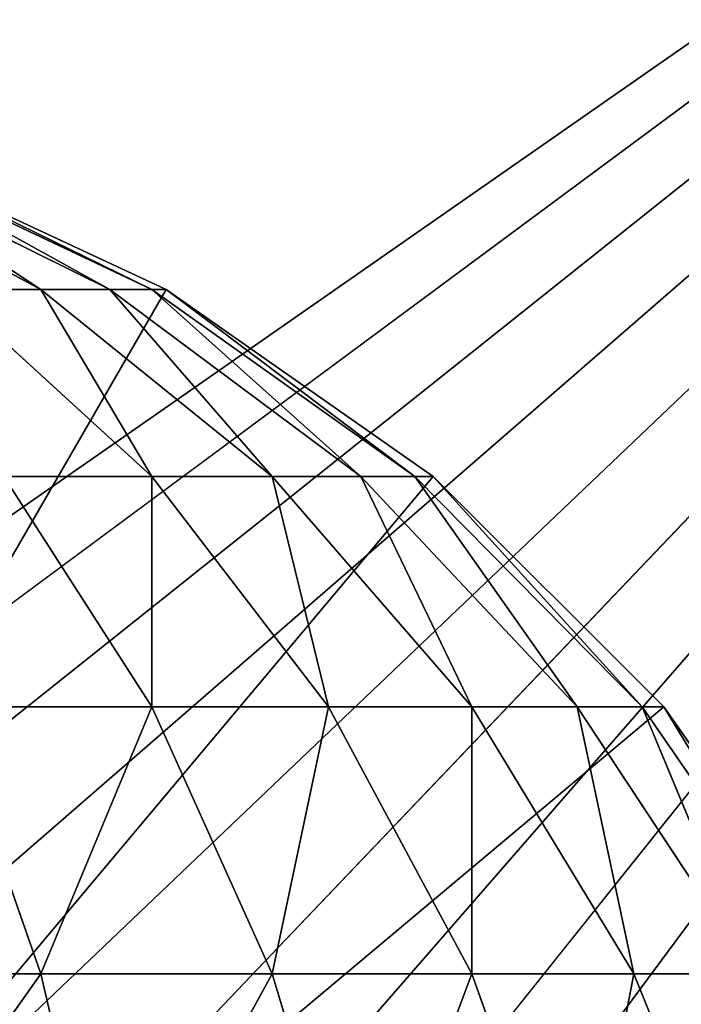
# Model space of a CAD drawing. Header units: centimetres. Extents: x 0.1 to 22.3, y 0.1 to 22.3.
# Tile 623 of 632: x 21.9218 to 21.9926, y 21.9125 to 22.0179. Entities that reach past the tile are written whole.
import ezdxf

# ---------------------------------------------------------------- set-up
doc = ezdxf.new("R2010")
doc.units = ezdxf.units.CM
doc.header["$LTSCALE"] = 2.54
doc.layers.get('0').update_dxf_attribs({"true_color": 0xff5454})

# ---------------------------------------------------------------- blocks, each defined once
blk = doc.blocks.new('Kosz na _mieci DELLA.STL')
at = {"color": 0}
for p, q in [((18.83747, 19.8158, 47.35), (22.13747, 22.1158, 47.35)), ((18.83747, 19.8158, 47.35), (22.13747, 22.1158, 47.35)), ((18.83747, 19.8158, 47.25), (22.13747, 22.1158, 47.25)), ((18.83747, 19.8158, 47.25), (22.13747, 22.1158, 47.25)), ((19.01112, 19.80061, 47.35), (22.13747, 22.1158, 47.35)), ((19.01112, 19.80061, 47.35), (22.13747, 22.1158, 47.35)), ((19.01112, 19.80061, 47.25), (22.13747, 22.1158, 47.25)), ((19.01112, 19.80061, 47.25), (22.13747, 22.1158, 47.25)), ((19.1795, 19.75549, 47.35), (22.13747, 22.1158, 47.35)), ((19.1795, 19.75549, 47.35), (22.13747, 22.1158, 47.35)), ((19.1795, 19.75549, 47.25), (22.13747, 22.1158, 47.25)), ((19.1795, 19.75549, 47.25), (22.13747, 22.1158, 47.25)), ((19.33747, 19.68183, 47.35), (22.13747, 22.1158, 47.35)), ((19.33747, 19.68183, 47.35), (22.13747, 22.1158, 47.35)), ((19.33747, 19.68183, 47.25), (22.13747, 22.1158, 47.25)), ((19.33747, 19.68183, 47.25), (22.13747, 22.1158, 47.25)), ((19.48026, 19.58185, 47.35), (22.13747, 22.1158, 47.35)), ((19.48026, 19.58185, 47.35), (22.13747, 22.1158, 47.35)), ((19.48026, 19.58185, 47.25), (22.13747, 22.1158, 47.25)), ((19.48026, 19.58185, 47.25), (22.13747, 22.1158, 47.25)), ((19.60352, 19.45859, 47.35), (22.13747, 22.1158, 47.35)), ((19.60352, 19.45859, 47.35), (22.13747, 22.1158, 47.35)), ((19.60352, 19.45859, 47.25), (22.13747, 22.1158, 47.25)), ((19.60352, 19.45859, 47.25), (22.13747, 22.1158, 47.25)), ((19.7035, 19.3158, 47.35), (22.13747, 22.1158, 47.35)), ((19.7035, 19.3158, 47.35), (22.13747, 22.1158, 47.35)), ((19.7035, 19.3158, 47.25), (22.13747, 22.1158, 47.25)), ((19.7035, 19.3158, 47.25), (22.13747, 22.1158, 47.25)), ((22.13747, 22.1158, 47.35), (19.77717, 19.15782, 47.35)), ((22.13747, 22.1158, 47.35), (19.77717, 19.15782, 47.35)), ((19.77717, 19.15782, 47.25), (22.13747, 22.1158, 47.25)), ((19.77717, 19.15782, 47.25), (22.13747, 22.1158, 47.25)), ((19.82228, 18.98945, 47.35), (22.13747, 22.1158, 47.35)), ((19.82228, 18.98945, 47.35), (22.13747, 22.1158, 47.35)), ((22.13747, 22.1158, 47.25), (19.82228, 18.98945, 47.25)), ((22.13747, 22.1158, 47.25), (19.82228, 18.98945, 47.25)), ((21.89671, 22.00374, 15.9158), (21.92408, 21.98901, 15.9)), ((21.89671, 22.00374, 15.9158), (21.92408, 21.98901, 15.9)), ((21.90175, 22.00374, 15.9266), (21.92408, 21.98901, 15.9)), ((21.90175, 22.00374, 15.9266), (21.92408, 21.98901, 15.9)), ((21.90175, 22.00374, 15.9266), (21.93144, 21.98901, 15.9158)), ((21.90175, 22.00374, 15.9266), (21.93144, 21.98901, 15.9158)), ((21.90484, 22.00374, 15.93812), (21.93144, 21.98901, 15.9158)), ((21.90484, 22.00374, 15.93812), (21.93144, 21.98901, 15.9158)), ((21.90484, 22.00374, 15.93812), (21.93596, 21.98901, 15.93264)), ((21.90484, 22.00374, 15.93812), (21.93596, 21.98901, 15.93264)), ((21.93747, 21.98901, 47.25), (21.90588, 22.00374, 47.25)), ((21.93747, 21.98901, 15.95), (21.90588, 22.00374, 15.95)), ((21.90588, 22.00374, 15.95), (21.93747, 21.98901, 47.25)), ((21.90588, 22.00374, 15.95), (21.93747, 21.98901, 47.25)), ((21.93747, 21.98901, 47.25), (21.90588, 22.00374, 47.25)), ((21.90588, 22.00374, 15.95), (21.93596, 21.98901, 15.93264)), ((21.90588, 22.00374, 15.95), (21.93596, 21.98901, 15.93264)), ((21.93747, 21.98901, 15.95), (21.90588, 22.00374, 15.95)), ((21.93747, 21.98901, 47.25), (21.83747, 21.8158, 47.25)), ((21.93747, 21.98901, 47.25), (21.83747, 21.8158, 47.25)), ((21.92408, 21.98901, 15.9), (21.91408, 21.98901, 15.88572)), ((21.91408, 21.98901, 15.88572), (21.93596, 21.96901, 15.86736)), ((21.91408, 21.98901, 15.88572), (21.93596, 21.96901, 15.86736)), ((21.92408, 21.98901, 15.9), (21.91408, 21.98901, 15.88572)), ((21.93144, 21.98901, 15.9158), (21.92408, 21.98901, 15.9)), ((21.92408, 21.98901, 15.9), (21.93596, 21.96901, 15.86736)), ((21.92408, 21.98901, 15.9), (21.93596, 21.96901, 15.86736)), ((21.92408, 21.98901, 15.9), (21.94881, 21.96901, 15.88572)), ((21.92408, 21.98901, 15.9), (21.94881, 21.96901, 15.88572)), ((21.93144, 21.98901, 15.9158), (21.92408, 21.98901, 15.9)), ((21.93596, 21.98901, 15.93264), (21.93144, 21.98901, 15.9158)), ((21.93144, 21.98901, 15.9158), (21.94881, 21.96901, 15.88572)), ((21.93144, 21.98901, 15.9158), (21.94881, 21.96901, 15.88572)), ((21.93144, 21.98901, 15.9158), (21.95828, 21.96901, 15.90603)), ((21.93144, 21.98901, 15.9158), (21.95828, 21.96901, 15.90603)), ((21.93596, 21.98901, 15.93264), (21.93144, 21.98901, 15.9158)), ((21.93747, 21.98901, 15.95), (21.93596, 21.98901, 15.93264)), ((21.93596, 21.98901, 15.93264), (21.95828, 21.96901, 15.90603)), ((21.93596, 21.98901, 15.93264), (21.95828, 21.96901, 15.90603)), ((21.93596, 21.98901, 15.93264), (21.96408, 21.96901, 15.92768)), ((21.93596, 21.98901, 15.93264), (21.96408, 21.96901, 15.92768)), ((21.93747, 21.98901, 15.95), (21.93596, 21.98901, 15.93264)), ((21.96603, 21.96901, 47.25), (21.93747, 21.98901, 47.25)), ((21.96603, 21.96901, 15.95), (21.93747, 21.98901, 15.95)), ((21.93747, 21.98901, 15.95), (21.96603, 21.96901, 47.25)), ((21.93747, 21.98901, 15.95), (21.96603, 21.96901, 47.25)), ((21.93747, 21.98901, 15.95), (21.93747, 21.98901, 47.25)), ((21.96603, 21.96901, 47.25), (21.93747, 21.98901, 47.25)), ((21.93747, 21.98901, 15.95), (21.93747, 21.98901, 47.25)), ((21.93747, 21.98901, 15.95), (21.96408, 21.96901, 15.92768)), ((21.93747, 21.98901, 15.95), (21.96408, 21.96901, 15.92768)), ((21.96603, 21.96901, 15.95), (21.93747, 21.98901, 15.95)), ((21.96603, 21.96901, 47.25), (21.83747, 21.8158, 47.25)), ((21.96603, 21.96901, 47.25), (21.83747, 21.8158, 47.25)), ((21.93596, 21.96901, 15.86736), (21.92011, 21.96901, 15.85152)), ((21.92011, 21.96901, 15.85152), (21.93596, 21.94436, 15.83264)), ((21.92011, 21.96901, 15.85152), (21.93596, 21.94436, 15.83264)), ((21.93596, 21.96901, 15.86736), (21.92011, 21.96901, 15.85152)), ((21.94881, 21.96901, 15.88572), (21.93596, 21.96901, 15.86736)), ((21.93596, 21.96901, 15.86736), (21.93596, 21.94436, 15.83264)), ((21.93596, 21.96901, 15.86736), (21.93596, 21.94436, 15.83264)), ((21.93596, 21.96901, 15.86736), (21.95484, 21.94436, 15.85152)), ((21.93596, 21.96901, 15.86736), (21.95484, 21.94436, 15.85152)), ((21.94881, 21.96901, 15.88572), (21.93596, 21.96901, 15.86736)), ((21.95828, 21.96901, 15.90603), (21.94881, 21.96901, 15.88572)), ((21.94881, 21.96901, 15.88572), (21.95484, 21.94436, 15.85152)), ((21.94881, 21.96901, 15.88572), (21.95484, 21.94436, 15.85152)), ((21.94881, 21.96901, 15.88572), (21.97016, 21.94436, 15.8734)), ((21.94881, 21.96901, 15.88572), (21.97016, 21.94436, 15.8734)), ((21.95828, 21.96901, 15.90603), (21.94881, 21.96901, 15.88572)), ((21.96408, 21.96901, 15.92768), (21.95828, 21.96901, 15.90603)), ((21.95828, 21.96901, 15.90603), (21.97016, 21.94436, 15.8734)), ((21.95828, 21.96901, 15.90603), (21.97016, 21.94436, 15.8734)), ((21.95828, 21.96901, 15.90603), (21.98144, 21.94436, 15.8976)), ((21.95828, 21.96901, 15.90603), (21.98144, 21.94436, 15.8976)), ((21.96408, 21.96901, 15.92768), (21.95828, 21.96901, 15.90603)), ((21.96603, 21.96901, 15.95), (21.96408, 21.96901, 15.92768)), ((21.96408, 21.96901, 15.92768), (21.98144, 21.94436, 15.8976)), ((21.96408, 21.96901, 15.92768), (21.98144, 21.94436, 15.8976)), ((21.96408, 21.96901, 15.92768), (21.98836, 21.94436, 15.9234)), ((21.96408, 21.96901, 15.92768), (21.98836, 21.94436, 15.9234)), ((21.96603, 21.96901, 15.95), (21.96408, 21.96901, 15.92768)), ((21.99068, 21.94436, 47.25), (21.96603, 21.96901, 47.25)), ((21.99068, 21.94436, 15.95), (21.96603, 21.96901, 15.95)), ((21.96603, 21.96901, 15.95), (21.99068, 21.94436, 47.25)), ((21.96603, 21.96901, 15.95), (21.99068, 21.94436, 47.25)), ((21.96603, 21.96901, 15.95), (21.96603, 21.96901, 47.25)), ((21.99068, 21.94436, 47.25), (21.96603, 21.96901, 47.25)), ((21.96603, 21.96901, 15.95), (21.96603, 21.96901, 47.25)), ((21.96603, 21.96901, 15.95), (21.98836, 21.94436, 15.9234)), ((21.96603, 21.96901, 15.95), (21.98836, 21.94436, 15.9234)), ((21.99068, 21.94436, 15.95), (21.96603, 21.96901, 15.95)), ((21.99068, 21.94436, 47.25), (21.83747, 21.8158, 47.25)), ((21.99068, 21.94436, 47.25), (21.83747, 21.8158, 47.25)), ((21.93596, 21.94436, 15.83264), (21.91408, 21.94436, 15.81732)), ((21.91408, 21.94436, 15.81732), (21.92408, 21.9158, 15.8)), ((21.91408, 21.94436, 15.81732), (21.92408, 21.9158, 15.8)), ((21.93596, 21.94436, 15.83264), (21.91408, 21.94436, 15.81732)), ((21.93596, 21.94436, 15.83264), (21.92408, 21.9158, 15.8)), ((21.93596, 21.94436, 15.83264), (21.92408, 21.9158, 15.8)), ((21.95484, 21.94436, 15.85152), (21.93596, 21.94436, 15.83264)), ((21.93596, 21.94436, 15.83264), (21.94881, 21.9158, 15.81732)), ((21.93596, 21.94436, 15.83264), (21.94881, 21.9158, 15.81732)), ((21.95484, 21.94436, 15.85152), (21.93596, 21.94436, 15.83264)), ((21.95484, 21.94436, 15.85152), (21.94881, 21.9158, 15.81732)), ((21.95484, 21.94436, 15.85152), (21.94881, 21.9158, 15.81732)), ((21.97016, 21.94436, 15.8734), (21.95484, 21.94436, 15.85152)), ((21.95484, 21.94436, 15.85152), (21.97016, 21.9158, 15.83867)), ((21.95484, 21.94436, 15.85152), (21.97016, 21.9158, 15.83867)), ((21.97016, 21.94436, 15.8734), (21.95484, 21.94436, 15.85152)), ((21.98144, 21.94436, 15.8976), (21.97016, 21.94436, 15.8734)), ((21.97016, 21.94436, 15.8734), (21.97016, 21.9158, 15.83867)), ((21.97016, 21.94436, 15.8734), (21.97016, 21.9158, 15.83867)), ((21.97016, 21.94436, 15.8734), (21.98747, 21.9158, 15.8634)), ((21.97016, 21.94436, 15.8734), (21.98747, 21.9158, 15.8634)), ((21.98144, 21.94436, 15.8976), (21.97016, 21.94436, 15.8734)), ((21.98836, 21.94436, 15.9234), (21.98144, 21.94436, 15.8976)), ((21.98144, 21.94436, 15.8976), (21.98747, 21.9158, 15.8634)), ((21.98144, 21.94436, 15.8976), (21.98747, 21.9158, 15.8634)), ((21.98144, 21.94436, 15.8976), (22.00023, 21.9158, 15.89076)), ((21.98144, 21.94436, 15.8976), (22.00023, 21.9158, 15.89076)), ((21.98836, 21.94436, 15.9234), (21.98144, 21.94436, 15.8976)), ((21.99068, 21.94436, 15.95), (21.98836, 21.94436, 15.9234)), ((21.98836, 21.94436, 15.9234), (22.00023, 21.9158, 15.89076)), ((21.98836, 21.94436, 15.9234), (22.00023, 21.9158, 15.89076)), ((21.98836, 21.94436, 15.9234), (22.00805, 21.9158, 15.91992)), ((21.98836, 21.94436, 15.9234), (22.00805, 21.9158, 15.91992)), ((21.99068, 21.94436, 15.95), (21.98836, 21.94436, 15.9234)), ((22.01068, 21.9158, 47.25), (21.99068, 21.94436, 47.25)), ((22.01068, 21.9158, 15.95), (21.99068, 21.94436, 15.95)), ((21.99068, 21.94436, 15.95), (22.01068, 21.9158, 47.25)), ((21.99068, 21.94436, 15.95), (22.01068, 21.9158, 47.25)), ((21.99068, 21.94436, 15.95), (21.99068, 21.94436, 47.25)), ((22.01068, 21.9158, 47.25), (21.99068, 21.94436, 47.25)), ((21.99068, 21.94436, 15.95), (21.99068, 21.94436, 47.25)), ((21.99068, 21.94436, 15.95), (22.00805, 21.9158, 15.91992)), ((21.99068, 21.94436, 15.95), (22.00805, 21.9158, 15.91992)), ((22.01068, 21.9158, 15.95), (21.99068, 21.94436, 15.95)), ((21.92408, 21.9158, 15.8), (21.89671, 21.9158, 15.78724)), ((21.92408, 21.9158, 15.8), (21.89671, 21.9158, 15.78724)), ((21.92408, 21.9158, 15.8), (21.90175, 21.88421, 15.7734)), ((21.92408, 21.9158, 15.8), (21.90175, 21.88421, 15.7734)), ((21.94881, 21.9158, 15.81732), (21.92408, 21.9158, 15.8)), ((21.92408, 21.9158, 15.8), (21.93144, 21.88421, 15.78724)), ((21.92408, 21.9158, 15.8), (21.93144, 21.88421, 15.78724)), ((21.94881, 21.9158, 15.81732), (21.92408, 21.9158, 15.8)), ((21.94881, 21.9158, 15.81732), (21.93144, 21.88421, 15.78724)), ((21.94881, 21.9158, 15.81732), (21.93144, 21.88421, 15.78724)), ((21.97016, 21.9158, 15.83867), (21.94881, 21.9158, 15.81732)), ((21.94881, 21.9158, 15.81732), (21.95828, 21.88421, 15.80603)), ((21.94881, 21.9158, 15.81732), (21.95828, 21.88421, 15.80603)), ((21.97016, 21.9158, 15.83867), (21.94881, 21.9158, 15.81732)), ((21.97016, 21.9158, 15.83867), (21.95828, 21.88421, 15.80603)), ((21.97016, 21.9158, 15.83867), (21.95828, 21.88421, 15.80603)), ((21.98747, 21.9158, 15.8634), (21.97016, 21.9158, 15.83867)), ((21.97016, 21.9158, 15.83867), (21.98144, 21.88421, 15.8292)), ((21.97016, 21.9158, 15.83867), (21.98144, 21.88421, 15.8292)), ((21.98747, 21.9158, 15.8634), (21.97016, 21.9158, 15.83867)), ((21.98747, 21.9158, 15.8634), (21.98144, 21.88421, 15.8292)), ((21.98747, 21.9158, 15.8634), (21.98144, 21.88421, 15.8292)), ((22.00023, 21.9158, 15.89076), (21.98747, 21.9158, 15.8634)), ((21.98747, 21.9158, 15.8634), (22.00023, 21.88421, 15.85603)), ((21.98747, 21.9158, 15.8634), (22.00023, 21.88421, 15.85603)), ((22.00023, 21.9158, 15.89076), (21.98747, 21.9158, 15.8634))]:
    blk.add_line(p, q, dxfattribs=at)
mesh = blk.add_polyface(dxfattribs=at)
corners = [(22.13747, 22.1158, 47.35), (0.33747, 22.1158, 47.35), (3.63747, 19.8158, 47.35)]
mesh.append_faces([[corners[k] for k in face] for face in [(0, 1, 2)]], dxfattribs={"color": 0})
mesh = blk.add_polyface(dxfattribs=at)
corners = [(22.13747, 22.1158, 47.25), (18.83747, 19.8158, 47.25), (0.33747, 22.1158, 47.25)]
mesh.append_faces([[corners[k] for k in face] for face in [(0, 1, 2)]], dxfattribs={"color": 0})
mesh = blk.add_polyface(dxfattribs=at)
corners = [(22.13747, 22.1158, 47.35), (3.63747, 19.8158, 47.35), (18.83747, 19.8158, 47.35)]
mesh.append_faces([[corners[k] for k in face] for face in [(0, 1, 2)]], dxfattribs={"color": 0})
mesh = blk.add_polyface(dxfattribs=at)
corners = [(22.13747, 22.1158, 47.35), (18.83747, 19.8158, 47.35), (19.01112, 19.80061, 47.35)]
mesh.append_faces([[corners[k] for k in face] for face in [(0, 1, 2)]], dxfattribs={"color": 0})
mesh = blk.add_polyface(dxfattribs=at)
corners = [(22.13747, 22.1158, 47.25), (19.01112, 19.80061, 47.25), (18.83747, 19.8158, 47.25)]
mesh.append_faces([[corners[k] for k in face] for face in [(0, 1, 2)]], dxfattribs={"color": 0})
mesh = blk.add_polyface(dxfattribs=at)
corners = [(22.13747, 22.1158, 47.35), (19.01112, 19.80061, 47.35), (19.1795, 19.75549, 47.35)]
mesh.append_faces([[corners[k] for k in face] for face in [(0, 1, 2)]], dxfattribs={"color": 0})
mesh = blk.add_polyface(dxfattribs=at)
corners = [(22.13747, 22.1158, 47.25), (19.1795, 19.75549, 47.25), (19.01112, 19.80061, 47.25)]
mesh.append_faces([[corners[k] for k in face] for face in [(0, 1, 2)]], dxfattribs={"color": 0})
mesh = blk.add_polyface(dxfattribs=at)
corners = [(22.13747, 22.1158, 47.35), (19.1795, 19.75549, 47.35), (19.33747, 19.68183, 47.35)]
mesh.append_faces([[corners[k] for k in face] for face in [(0, 1, 2)]], dxfattribs={"color": 0})
mesh = blk.add_polyface(dxfattribs=at)
corners = [(22.13747, 22.1158, 47.25), (19.33747, 19.68183, 47.25), (19.1795, 19.75549, 47.25)]
mesh.append_faces([[corners[k] for k in face] for face in [(0, 1, 2)]], dxfattribs={"color": 0})
mesh = blk.add_polyface(dxfattribs=at)
corners = [(22.13747, 22.1158, 47.35), (19.33747, 19.68183, 47.35), (19.48026, 19.58185, 47.35)]
mesh.append_faces([[corners[k] for k in face] for face in [(0, 1, 2)]], dxfattribs={"color": 0})
mesh = blk.add_polyface(dxfattribs=at)
corners = [(22.13747, 22.1158, 47.25), (19.48026, 19.58185, 47.25), (19.33747, 19.68183, 47.25)]
mesh.append_faces([[corners[k] for k in face] for face in [(0, 1, 2)]], dxfattribs={"color": 0})
mesh = blk.add_polyface(dxfattribs=at)
corners = [(22.13747, 22.1158, 47.35), (19.48026, 19.58185, 47.35), (19.60352, 19.45859, 47.35)]
mesh.append_faces([[corners[k] for k in face] for face in [(0, 1, 2)]], dxfattribs={"color": 0})
mesh = blk.add_polyface(dxfattribs=at)
corners = [(22.13747, 22.1158, 47.25), (19.60352, 19.45859, 47.25), (19.48026, 19.58185, 47.25)]
mesh.append_faces([[corners[k] for k in face] for face in [(0, 1, 2)]], dxfattribs={"color": 0})
mesh = blk.add_polyface(dxfattribs=at)
corners = [(22.13747, 22.1158, 47.35), (19.60352, 19.45859, 47.35), (19.7035, 19.3158, 47.35)]
mesh.append_faces([[corners[k] for k in face] for face in [(0, 1, 2)]], dxfattribs={"color": 0})
mesh = blk.add_polyface(dxfattribs=at)
corners = [(22.13747, 22.1158, 47.25), (19.7035, 19.3158, 47.25), (19.60352, 19.45859, 47.25)]
mesh.append_faces([[corners[k] for k in face] for face in [(0, 1, 2)]], dxfattribs={"color": 0})
mesh = blk.add_polyface(dxfattribs=at)
corners = [(22.13747, 22.1158, 47.35), (19.7035, 19.3158, 47.35), (19.77717, 19.15782, 47.35)]
mesh.append_faces([[corners[k] for k in face] for face in [(0, 1, 2)]], dxfattribs={"color": 0})
mesh = blk.add_polyface(dxfattribs=at)
corners = [(22.13747, 22.1158, 47.25), (19.77717, 19.15782, 47.25), (19.7035, 19.3158, 47.25)]
mesh.append_faces([[corners[k] for k in face] for face in [(0, 1, 2)]], dxfattribs={"color": 0})
mesh = blk.add_polyface(dxfattribs=at)
corners = [(22.13747, 22.1158, 47.35), (19.77717, 19.15782, 47.35), (19.82228, 18.98945, 47.35)]
mesh.append_faces([[corners[k] for k in face] for face in [(0, 1, 2)]], dxfattribs={"color": 0})
mesh = blk.add_polyface(dxfattribs=at)
corners = [(22.13747, 22.1158, 47.25), (19.82228, 18.98945, 47.25), (19.77717, 19.15782, 47.25)]
mesh.append_faces([[corners[k] for k in face] for face in [(0, 1, 2)]], dxfattribs={"color": 0})
mesh = blk.add_polyface(dxfattribs=at)
corners = [(22.13747, 22.1158, 47.35), (19.82228, 18.98945, 47.35), (19.83748, 18.8158, 47.35)]
mesh.append_faces([[corners[k] for k in face] for face in [(0, 1, 2)]], dxfattribs={"color": 0})
mesh = blk.add_polyface(dxfattribs=at)
corners = [(22.13747, 22.1158, 47.25), (19.83748, 18.8158, 47.25), (19.82228, 18.98945, 47.25)]
mesh.append_faces([[corners[k] for k in face] for face in [(0, 1, 2)]], dxfattribs={"color": 0})
mesh = blk.add_polyface(dxfattribs=at)
corners = [(22.13747, 22.1158, 47.35), (19.83748, 18.8158, 47.35), (22.13747, 0.3158, 47.35)]
mesh.append_faces([[corners[k] for k in face] for face in [(0, 1, 2)]], dxfattribs={"color": 0})
mesh = blk.add_polyface(dxfattribs=at)
corners = [(22.13747, 0.3158, 47.25), (19.83748, 3.6158, 47.25), (22.13747, 22.1158, 47.25)]
mesh.append_faces([[corners[k] for k in face] for face in [(0, 1, 2)]], dxfattribs={"color": 0})
mesh = blk.add_polyface(dxfattribs=at)
corners = [(22.13747, 22.1158, 47.25), (19.83748, 3.6158, 47.25), (19.83748, 18.8158, 47.25)]
mesh.append_faces([[corners[k] for k in face] for face in [(0, 1, 2)]], dxfattribs={"color": 0})
mesh = blk.add_polyface(dxfattribs=at)
corners = [(21.93747, 21.98901, 47.25), (21.90588, 22.00374, 47.25), (21.83747, 21.8158, 47.25)]
mesh.append_faces([[corners[k] for k in face] for face in [(0, 1, 2)]], dxfattribs={"color": 0})
mesh = blk.add_polyface(dxfattribs=at)
corners = [(21.89671, 22.00374, 15.9158), (21.92408, 21.98901, 15.9), (21.91408, 21.98901, 15.88572)]
mesh.append_faces([[corners[k] for k in face] for face in [(0, 1, 2)]], dxfattribs={"color": 0})
mesh = blk.add_polyface(dxfattribs=at)
corners = [(21.90175, 22.00374, 15.9266), (21.92408, 21.98901, 15.9), (21.89671, 22.00374, 15.9158)]
mesh.append_faces([[corners[k] for k in face] for face in [(0, 1, 2)]], dxfattribs={"color": 0})
mesh = blk.add_polyface(dxfattribs=at)
corners = [(21.90175, 22.00374, 15.9266), (21.93144, 21.98901, 15.9158), (21.92408, 21.98901, 15.9)]
mesh.append_faces([[corners[k] for k in face] for face in [(0, 1, 2)]], dxfattribs={"color": 0})
mesh = blk.add_polyface(dxfattribs=at)
corners = [(21.90484, 22.00374, 15.93812), (21.93144, 21.98901, 15.9158), (21.90175, 22.00374, 15.9266)]
mesh.append_faces([[corners[k] for k in face] for face in [(0, 1, 2)]], dxfattribs={"color": 0})
mesh = blk.add_polyface(dxfattribs=at)
corners = [(21.90484, 22.00374, 15.93812), (21.93596, 21.98901, 15.93264), (21.93144, 21.98901, 15.9158)]
mesh.append_faces([[corners[k] for k in face] for face in [(0, 1, 2)]], dxfattribs={"color": 0})
mesh = blk.add_polyface(dxfattribs=at)
corners = [(21.90588, 22.00374, 15.95), (21.93596, 21.98901, 15.93264), (21.90484, 22.00374, 15.93812)]
mesh.append_faces([[corners[k] for k in face] for face in [(0, 1, 2)]], dxfattribs={"color": 0})
mesh = blk.add_polyface(dxfattribs=at)
corners = [(21.93747, 21.98901, 47.25), (21.93747, 21.98901, 15.95), (21.90588, 22.00374, 15.95)]
mesh.append_faces([[corners[k] for k in face] for face in [(0, 1, 2)]], dxfattribs={"color": 0})
mesh = blk.add_polyface(dxfattribs=at)
corners = [(21.93747, 21.98901, 47.25), (21.90588, 22.00374, 15.95), (21.90588, 22.00374, 47.25)]
mesh.append_faces([[corners[k] for k in face] for face in [(0, 1, 2)]], dxfattribs={"color": 0})
mesh = blk.add_polyface(dxfattribs=at)
corners = [(21.93747, 21.98901, 15.95), (21.93596, 21.98901, 15.93264), (21.90588, 22.00374, 15.95)]
mesh.append_faces([[corners[k] for k in face] for face in [(0, 1, 2)]], dxfattribs={"color": 0})
mesh = blk.add_polyface(dxfattribs=at)
corners = [(21.96603, 21.96901, 47.25), (21.93747, 21.98901, 47.25), (21.83747, 21.8158, 47.25)]
mesh.append_faces([[corners[k] for k in face] for face in [(0, 1, 2)]], dxfattribs={"color": 0})
mesh = blk.add_polyface(dxfattribs=at)
corners = [(21.91408, 21.98901, 15.88572), (21.93596, 21.96901, 15.86736), (21.92011, 21.96901, 15.85152)]
mesh.append_faces([[corners[k] for k in face] for face in [(0, 1, 2)]], dxfattribs={"color": 0})
mesh = blk.add_polyface(dxfattribs=at)
corners = [(21.92408, 21.98901, 15.9), (21.93596, 21.96901, 15.86736), (21.91408, 21.98901, 15.88572)]
mesh.append_faces([[corners[k] for k in face] for face in [(0, 1, 2)]], dxfattribs={"color": 0})
mesh = blk.add_polyface(dxfattribs=at)
corners = [(21.92408, 21.98901, 15.9), (21.94881, 21.96901, 15.88572), (21.93596, 21.96901, 15.86736)]
mesh.append_faces([[corners[k] for k in face] for face in [(0, 1, 2)]], dxfattribs={"color": 0})
mesh = blk.add_polyface(dxfattribs=at)
corners = [(21.93144, 21.98901, 15.9158), (21.94881, 21.96901, 15.88572), (21.92408, 21.98901, 15.9)]
mesh.append_faces([[corners[k] for k in face] for face in [(0, 1, 2)]], dxfattribs={"color": 0})
mesh = blk.add_polyface(dxfattribs=at)
corners = [(21.93144, 21.98901, 15.9158), (21.95828, 21.96901, 15.90603), (21.94881, 21.96901, 15.88572)]
mesh.append_faces([[corners[k] for k in face] for face in [(0, 1, 2)]], dxfattribs={"color": 0})
mesh = blk.add_polyface(dxfattribs=at)
corners = [(21.93596, 21.98901, 15.93264), (21.95828, 21.96901, 15.90603), (21.93144, 21.98901, 15.9158)]
mesh.append_faces([[corners[k] for k in face] for face in [(0, 1, 2)]], dxfattribs={"color": 0})
mesh = blk.add_polyface(dxfattribs=at)
corners = [(21.93596, 21.98901, 15.93264), (21.96408, 21.96901, 15.92768), (21.95828, 21.96901, 15.90603)]
mesh.append_faces([[corners[k] for k in face] for face in [(0, 1, 2)]], dxfattribs={"color": 0})
mesh = blk.add_polyface(dxfattribs=at)
corners = [(21.93747, 21.98901, 15.95), (21.96408, 21.96901, 15.92768), (21.93596, 21.98901, 15.93264)]
mesh.append_faces([[corners[k] for k in face] for face in [(0, 1, 2)]], dxfattribs={"color": 0})
mesh = blk.add_polyface(dxfattribs=at)
corners = [(21.96603, 21.96901, 47.25), (21.96603, 21.96901, 15.95), (21.93747, 21.98901, 15.95)]
mesh.append_faces([[corners[k] for k in face] for face in [(0, 1, 2)]], dxfattribs={"color": 0})
mesh = blk.add_polyface(dxfattribs=at)
corners = [(21.96603, 21.96901, 47.25), (21.93747, 21.98901, 15.95), (21.93747, 21.98901, 47.25)]
mesh.append_faces([[corners[k] for k in face] for face in [(0, 1, 2)]], dxfattribs={"color": 0})
mesh = blk.add_polyface(dxfattribs=at)
corners = [(21.96603, 21.96901, 15.95), (21.96408, 21.96901, 15.92768), (21.93747, 21.98901, 15.95)]
mesh.append_faces([[corners[k] for k in face] for face in [(0, 1, 2)]], dxfattribs={"color": 0})
mesh = blk.add_polyface(dxfattribs=at)
corners = [(21.99068, 21.94436, 47.25), (21.96603, 21.96901, 47.25), (21.83747, 21.8158, 47.25)]
mesh.append_faces([[corners[k] for k in face] for face in [(0, 1, 2)]], dxfattribs={"color": 0})
mesh = blk.add_polyface(dxfattribs=at)
corners = [(21.92011, 21.96901, 15.85152), (21.93596, 21.94436, 15.83264), (21.91408, 21.94436, 15.81732)]
mesh.append_faces([[corners[k] for k in face] for face in [(0, 1, 2)]], dxfattribs={"color": 0})
mesh = blk.add_polyface(dxfattribs=at)
corners = [(21.93596, 21.96901, 15.86736), (21.93596, 21.94436, 15.83264), (21.92011, 21.96901, 15.85152)]
mesh.append_faces([[corners[k] for k in face] for face in [(0, 1, 2)]], dxfattribs={"color": 0})
mesh = blk.add_polyface(dxfattribs=at)
corners = [(21.93596, 21.96901, 15.86736), (21.95484, 21.94436, 15.85152), (21.93596, 21.94436, 15.83264)]
mesh.append_faces([[corners[k] for k in face] for face in [(0, 1, 2)]], dxfattribs={"color": 0})
mesh = blk.add_polyface(dxfattribs=at)
corners = [(21.94881, 21.96901, 15.88572), (21.95484, 21.94436, 15.85152), (21.93596, 21.96901, 15.86736)]
mesh.append_faces([[corners[k] for k in face] for face in [(0, 1, 2)]], dxfattribs={"color": 0})
mesh = blk.add_polyface(dxfattribs=at)
corners = [(21.94881, 21.96901, 15.88572), (21.97016, 21.94436, 15.8734), (21.95484, 21.94436, 15.85152)]
mesh.append_faces([[corners[k] for k in face] for face in [(0, 1, 2)]], dxfattribs={"color": 0})
mesh = blk.add_polyface(dxfattribs=at)
corners = [(21.95828, 21.96901, 15.90603), (21.97016, 21.94436, 15.8734), (21.94881, 21.96901, 15.88572)]
mesh.append_faces([[corners[k] for k in face] for face in [(0, 1, 2)]], dxfattribs={"color": 0})
mesh = blk.add_polyface(dxfattribs=at)
corners = [(21.95828, 21.96901, 15.90603), (21.98144, 21.94436, 15.8976), (21.97016, 21.94436, 15.8734)]
mesh.append_faces([[corners[k] for k in face] for face in [(0, 1, 2)]], dxfattribs={"color": 0})
mesh = blk.add_polyface(dxfattribs=at)
corners = [(21.96408, 21.96901, 15.92768), (21.98144, 21.94436, 15.8976), (21.95828, 21.96901, 15.90603)]
mesh.append_faces([[corners[k] for k in face] for face in [(0, 1, 2)]], dxfattribs={"color": 0})
mesh = blk.add_polyface(dxfattribs=at)
corners = [(21.96408, 21.96901, 15.92768), (21.98836, 21.94436, 15.9234), (21.98144, 21.94436, 15.8976)]
mesh.append_faces([[corners[k] for k in face] for face in [(0, 1, 2)]], dxfattribs={"color": 0})
mesh = blk.add_polyface(dxfattribs=at)
corners = [(21.96603, 21.96901, 15.95), (21.98836, 21.94436, 15.9234), (21.96408, 21.96901, 15.92768)]
mesh.append_faces([[corners[k] for k in face] for face in [(0, 1, 2)]], dxfattribs={"color": 0})
mesh = blk.add_polyface(dxfattribs=at)
corners = [(21.96603, 21.96901, 15.95), (21.99068, 21.94436, 47.25), (21.99068, 21.94436, 15.95)]
mesh.append_faces([[corners[k] for k in face] for face in [(0, 1, 2)]], dxfattribs={"color": 0})
mesh = blk.add_polyface(dxfattribs=at)
corners = [(21.96603, 21.96901, 47.25), (21.99068, 21.94436, 47.25), (21.96603, 21.96901, 15.95)]
mesh.append_faces([[corners[k] for k in face] for face in [(0, 1, 2)]], dxfattribs={"color": 0})
mesh = blk.add_polyface(dxfattribs=at)
corners = [(21.96603, 21.96901, 15.95), (21.99068, 21.94436, 15.95), (21.98836, 21.94436, 15.9234)]
mesh.append_faces([[corners[k] for k in face] for face in [(0, 1, 2)]], dxfattribs={"color": 0})
mesh = blk.add_polyface(dxfattribs=at)
corners = [(22.01068, 21.9158, 47.25), (21.99068, 21.94436, 47.25), (21.83747, 21.8158, 47.25)]
mesh.append_faces([[corners[k] for k in face] for face in [(0, 1, 2)]], dxfattribs={"color": 0})
mesh = blk.add_polyface(dxfattribs=at)
corners = [(21.92408, 21.9158, 15.8), (21.89671, 21.9158, 15.78724), (21.91408, 21.94436, 15.81732)]
mesh.append_faces([[corners[k] for k in face] for face in [(0, 1, 2)]], dxfattribs={"color": 0})
mesh = blk.add_polyface(dxfattribs=at)
corners = [(21.93596, 21.94436, 15.83264), (21.92408, 21.9158, 15.8), (21.91408, 21.94436, 15.81732)]
mesh.append_faces([[corners[k] for k in face] for face in [(0, 1, 2)]], dxfattribs={"color": 0})
mesh = blk.add_polyface(dxfattribs=at)
corners = [(21.94881, 21.9158, 15.81732), (21.92408, 21.9158, 15.8), (21.93596, 21.94436, 15.83264)]
mesh.append_faces([[corners[k] for k in face] for face in [(0, 1, 2)]], dxfattribs={"color": 0})
mesh = blk.add_polyface(dxfattribs=at)
corners = [(21.95484, 21.94436, 15.85152), (21.94881, 21.9158, 15.81732), (21.93596, 21.94436, 15.83264)]
mesh.append_faces([[corners[k] for k in face] for face in [(0, 1, 2)]], dxfattribs={"color": 0})
mesh = blk.add_polyface(dxfattribs=at)
corners = [(21.97016, 21.9158, 15.83867), (21.94881, 21.9158, 15.81732), (21.95484, 21.94436, 15.85152)]
mesh.append_faces([[corners[k] for k in face] for face in [(0, 1, 2)]], dxfattribs={"color": 0})
mesh = blk.add_polyface(dxfattribs=at)
corners = [(21.97016, 21.94436, 15.8734), (21.97016, 21.9158, 15.83867), (21.95484, 21.94436, 15.85152)]
mesh.append_faces([[corners[k] for k in face] for face in [(0, 1, 2)]], dxfattribs={"color": 0})
mesh = blk.add_polyface(dxfattribs=at)
corners = [(21.97016, 21.94436, 15.8734), (21.98747, 21.9158, 15.8634), (21.97016, 21.9158, 15.83867)]
mesh.append_faces([[corners[k] for k in face] for face in [(0, 1, 2)]], dxfattribs={"color": 0})
mesh = blk.add_polyface(dxfattribs=at)
corners = [(21.98144, 21.94436, 15.8976), (21.98747, 21.9158, 15.8634), (21.97016, 21.94436, 15.8734)]
mesh.append_faces([[corners[k] for k in face] for face in [(0, 1, 2)]], dxfattribs={"color": 0})
mesh = blk.add_polyface(dxfattribs=at)
corners = [(21.98144, 21.94436, 15.8976), (22.00023, 21.9158, 15.89076), (21.98747, 21.9158, 15.8634)]
mesh.append_faces([[corners[k] for k in face] for face in [(0, 1, 2)]], dxfattribs={"color": 0})
mesh = blk.add_polyface(dxfattribs=at)
corners = [(21.98836, 21.94436, 15.9234), (22.00023, 21.9158, 15.89076), (21.98144, 21.94436, 15.8976)]
mesh.append_faces([[corners[k] for k in face] for face in [(0, 1, 2)]], dxfattribs={"color": 0})
mesh = blk.add_polyface(dxfattribs=at)
corners = [(21.98836, 21.94436, 15.9234), (22.00805, 21.9158, 15.91992), (22.00023, 21.9158, 15.89076)]
mesh.append_faces([[corners[k] for k in face] for face in [(0, 1, 2)]], dxfattribs={"color": 0})
mesh = blk.add_polyface(dxfattribs=at)
corners = [(21.99068, 21.94436, 15.95), (22.00805, 21.9158, 15.91992), (21.98836, 21.94436, 15.9234)]
mesh.append_faces([[corners[k] for k in face] for face in [(0, 1, 2)]], dxfattribs={"color": 0})
mesh = blk.add_polyface(dxfattribs=at)
corners = [(21.99068, 21.94436, 15.95), (22.01068, 21.9158, 47.25), (22.01068, 21.9158, 15.95)]
mesh.append_faces([[corners[k] for k in face] for face in [(0, 1, 2)]], dxfattribs={"color": 0})
mesh = blk.add_polyface(dxfattribs=at)
corners = [(21.99068, 21.94436, 47.25), (22.01068, 21.9158, 47.25), (21.99068, 21.94436, 15.95)]
mesh.append_faces([[corners[k] for k in face] for face in [(0, 1, 2)]], dxfattribs={"color": 0})
mesh = blk.add_polyface(dxfattribs=at)
corners = [(21.99068, 21.94436, 15.95), (22.01068, 21.9158, 15.95), (22.00805, 21.9158, 15.91992)]
mesh.append_faces([[corners[k] for k in face] for face in [(0, 1, 2)]], dxfattribs={"color": 0})
mesh = blk.add_polyface(dxfattribs=at)
corners = [(22.02541, 21.88421, 47.25), (22.01068, 21.9158, 47.25), (21.83747, 21.8158, 47.25)]
mesh.append_faces([[corners[k] for k in face] for face in [(0, 1, 2)]], dxfattribs={"color": 0})
mesh = blk.add_polyface(dxfattribs=at)
corners = [(21.92408, 21.9158, 15.8), (21.90175, 21.88421, 15.7734), (21.89671, 21.9158, 15.78724)]
mesh.append_faces([[corners[k] for k in face] for face in [(0, 1, 2)]], dxfattribs={"color": 0})
mesh = blk.add_polyface(dxfattribs=at)
corners = [(21.93144, 21.88421, 15.78724), (21.90175, 21.88421, 15.7734), (21.92408, 21.9158, 15.8)]
mesh.append_faces([[corners[k] for k in face] for face in [(0, 1, 2)]], dxfattribs={"color": 0})
mesh = blk.add_polyface(dxfattribs=at)
corners = [(21.94881, 21.9158, 15.81732), (21.93144, 21.88421, 15.78724), (21.92408, 21.9158, 15.8)]
mesh.append_faces([[corners[k] for k in face] for face in [(0, 1, 2)]], dxfattribs={"color": 0})
mesh = blk.add_polyface(dxfattribs=at)
corners = [(21.95828, 21.88421, 15.80603), (21.93144, 21.88421, 15.78724), (21.94881, 21.9158, 15.81732)]
mesh.append_faces([[corners[k] for k in face] for face in [(0, 1, 2)]], dxfattribs={"color": 0})
mesh = blk.add_polyface(dxfattribs=at)
corners = [(21.97016, 21.9158, 15.83867), (21.95828, 21.88421, 15.80603), (21.94881, 21.9158, 15.81732)]
mesh.append_faces([[corners[k] for k in face] for face in [(0, 1, 2)]], dxfattribs={"color": 0})
mesh = blk.add_polyface(dxfattribs=at)
corners = [(21.97016, 21.9158, 15.83867), (21.98144, 21.88421, 15.8292), (21.95828, 21.88421, 15.80603)]
mesh.append_faces([[corners[k] for k in face] for face in [(0, 1, 2)]], dxfattribs={"color": 0})
mesh = blk.add_polyface(dxfattribs=at)
corners = [(21.98747, 21.9158, 15.8634), (21.98144, 21.88421, 15.8292), (21.97016, 21.9158, 15.83867)]
mesh.append_faces([[corners[k] for k in face] for face in [(0, 1, 2)]], dxfattribs={"color": 0})
mesh = blk.add_polyface(dxfattribs=at)
corners = [(21.98747, 21.9158, 15.8634), (22.00023, 21.88421, 15.85603), (21.98144, 21.88421, 15.8292)]
mesh.append_faces([[corners[k] for k in face] for face in [(0, 1, 2)]], dxfattribs={"color": 0})
mesh = blk.add_polyface(dxfattribs=at)
corners = [(22.00023, 21.9158, 15.89076), (22.00023, 21.88421, 15.85603), (21.98747, 21.9158, 15.8634)]
mesh.append_faces([[corners[k] for k in face] for face in [(0, 1, 2)]], dxfattribs={"color": 0})

msp = doc.modelspace()

# ---------------------------------------------------------------- block references
at = {"color": 0}
msp.add_blockref('Kosz na _mieci DELLA.STL', (0, 0), dxfattribs=at)

doc.saveas('drawing.dxf')
